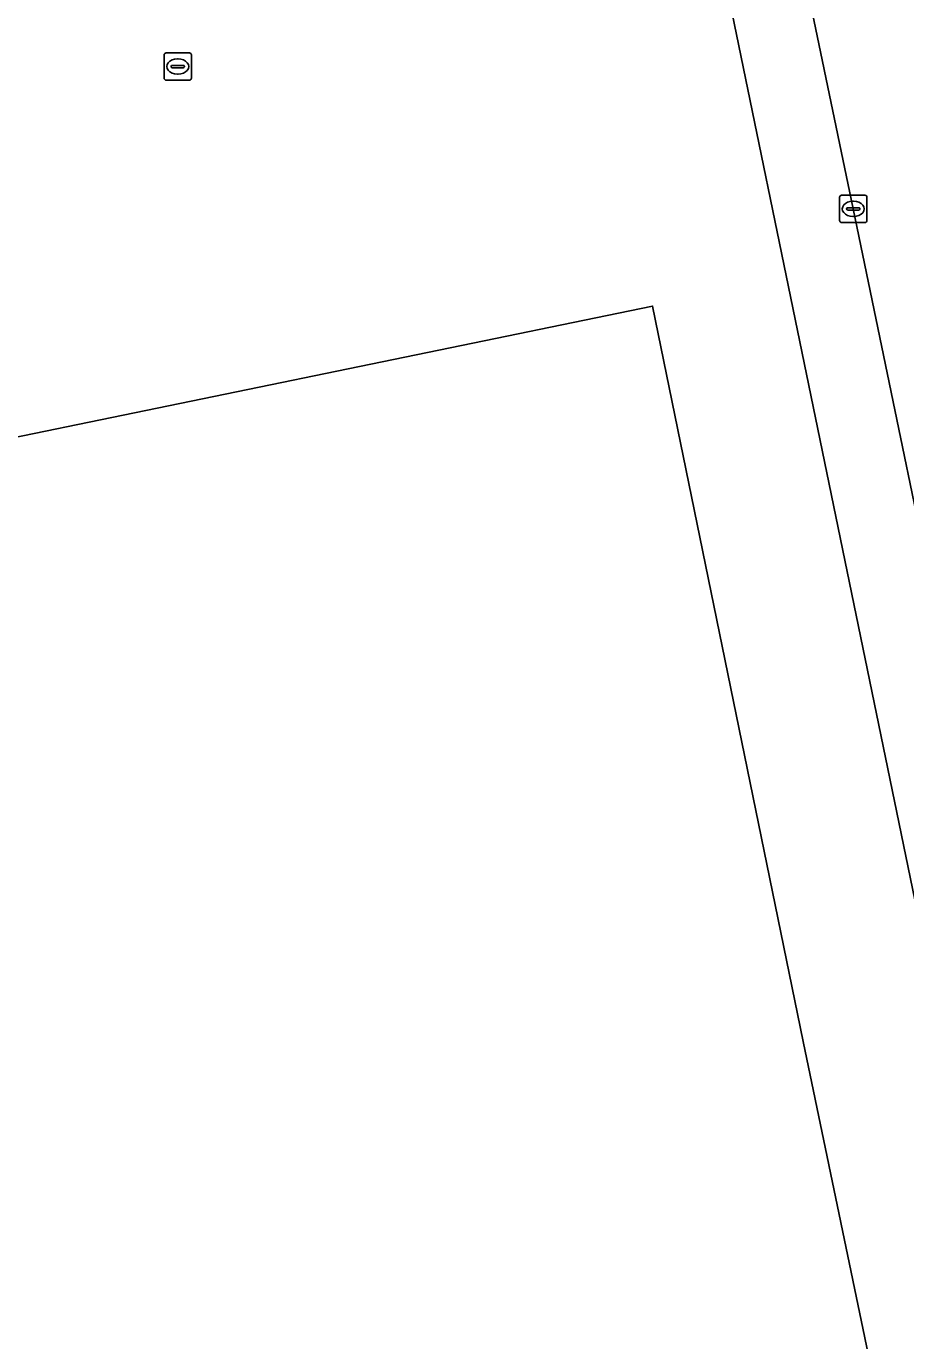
# Model space of a CAD drawing. Extents: x 162989 to 165008, y 383432 to 384338.
# Drawn here: x 164326.35 to 164358.53, y 384139.82 to 384187.96 of the extents above; entities that cross this region are included whole.
import ezdxf

# ---------------------------------------------------------------- set-up
doc = ezdxf.new("R2010")
doc.units = 0
for name, color, linetype in [('IMGEO_Erf', 7, 'Continuous'), ('IMGEO_Kolk', 7, 'Continuous'), ('IMGEO_Pand', 7, 'Continuous'), ('IMGEO_Rijbaan_lokaal_open', 7, 'Continuous'), ('IMGEO_Voetpad_open', 7, 'Continuous')]:
    doc.layers.add(name, color=color, linetype=linetype)

msp = doc.modelspace()

# ---------------------------------------------------------------- linework, layer by layer
at = {"layer": 'IMGEO_Erf'}
msp.add_lwpolyline([(164352.012, 384189.272), (164351.666, 384190.951), (164349.03, 384203.686), (164345.88, 384203.022), (164345.767, 384203.225), (164323.902, 384198.058), (164310.007, 384212.304), (164284.923, 384207.017), (164288.795, 384187.032), (164289.861, 384181.531), (164290.088, 384180.487), (164290.168, 384180.119), (164297.901, 384181.683), (164298.416, 384179.266), (164312.176, 384182.207), (164314.663, 384170.574), (164349.272, 384177.712), (164354.784, 384150.783), (164357.983, 384135.415), (164362.896, 384136.438), (164362.509, 384138.318)], close=True, dxfattribs=at)
at = {"layer": 'IMGEO_Kolk'}
for p, q in [((164331.393, 384186.057), (164331.393, 384186.909)), ((164331.468, 384186.983), (164332.32, 384186.983)), ((164331.881, 384186.763), (164331.906, 384186.763)), ((164332.394, 384186.909), (164332.394, 384186.057)), ((164331.652, 384186.477), (164331.652, 384186.489)), ((164332.09, 384186.44), (164331.692, 384186.44)), ((164331.695, 384186.526), (164332.093, 384186.526)), ((164331.904, 384186.203), (164331.879, 384186.203)), ((164332.136, 384186.489), (164332.136, 384186.477)), ((164332.32, 384185.983), (164331.468, 384185.983)), ((164356.189, 384181.771), (164357.041, 384181.771)), ((164356.114, 384180.845), (164356.114, 384181.697)), ((164356.373, 384181.265), (164356.373, 384181.277)), ((164356.416, 384181.314), (164356.814, 384181.314)), ((164356.602, 384181.551), (164356.627, 384181.551)), ((164356.857, 384181.277), (164356.857, 384181.265)), ((164357.115, 384181.697), (164357.115, 384180.845)), ((164357.041, 384180.771), (164356.189, 384180.771)), ((164356.811, 384181.228), (164356.413, 384181.228)), ((164356.625, 384180.991), (164356.6, 384180.991))]:
    msp.add_line(p, q, dxfattribs=at)
for points in [[(164331.393, 384186.057), (164331.393, 384186.909)], [(164331.468, 384186.983), (164332.32, 384186.983)], [(164332.394, 384186.909), (164332.394, 384186.057)], [(164332.32, 384185.983), (164331.468, 384185.983)], [(164356.189, 384181.771), (164357.041, 384181.771)], [(164356.114, 384180.845), (164356.114, 384181.697)], [(164357.115, 384181.697), (164357.115, 384180.845)], [(164357.041, 384180.771), (164356.189, 384180.771)]]:
    msp.add_lwpolyline(points, dxfattribs=at)
for centre, radius, start, end in [((164331.47, 384186.907), 0.0765, 91.552, 178.448), ((164331.47, 384186.907), 0.0765, 91.552, 178.448), ((164332.318, 384186.907), 0.0765, 1.552, 88.448), ((164332.318, 384186.907), 0.0765, 1.552, 88.448), ((164331.47, 384186.059), 0.0765, 181.552, 268.448), ((164331.47, 384186.059), 0.0765, 181.552, 268.448), ((164331.692, 384186.486), 0.0403, 85.8775, 175.7526), ((164331.689, 384186.476), 0.0366, 178.938, 274.7102), ((164332.093, 384186.483), 0.043, 264.8664, 352.4533), ((164332.097, 384186.488), 0.0386, 1.7309, 96.639), ((164332.318, 384186.059), 0.0765, 271.552, 358.448), ((164332.318, 384186.059), 0.0765, 271.552, 358.448), ((164356.191, 384181.695), 0.0765, 91.552, 178.448), ((164356.191, 384181.695), 0.0765, 91.552, 178.448), ((164357.039, 384181.695), 0.0765, 1.552, 88.448), ((164357.039, 384181.695), 0.0765, 1.552, 88.448), ((164356.413, 384181.274), 0.0403, 85.8775, 175.7526), ((164356.41, 384181.264), 0.0366, 178.938, 274.7102), ((164356.814, 384181.271), 0.043, 264.8664, 352.4533), ((164356.818, 384181.276), 0.0386, 1.7309, 96.639), ((164356.191, 384180.847), 0.0765, 181.552, 268.448), ((164356.191, 384180.847), 0.0765, 181.552, 268.448), ((164357.039, 384180.847), 0.0765, 271.552, 358.448), ((164357.039, 384180.847), 0.0765, 271.552, 358.448)]:
    msp.add_arc(centre, radius, start, end, dxfattribs=at)
for centre, major_axis, ratio, start_param, end_param in [((164331.88, 384186.483), (-0.387, 0.002), 0.722429, 4.712389, 7.853982), ((164331.905, 384186.483), (-0.39, 0.002), 0.717154, 1.570796, 4.712389), ((164356.601, 384181.271), (-0.387, 0.002), 0.722429, 4.712389, 7.853982), ((164356.626, 384181.271), (-0.39, 0.002), 0.717154, 1.570796, 4.712389)]:
    msp.add_ellipse(centre, major_axis=major_axis, ratio=ratio, start_param=start_param, end_param=end_param, dxfattribs=at)
at = {"layer": 'IMGEO_Pand'}
msp.add_lwpolyline([(164354.784, 384150.783), (164349.272, 384177.712), (164314.663, 384170.574), (164302.234, 384168.01), (164301.893, 384169.665), (164296.446, 384168.542), (164305.282, 384126.16), (164311.315, 384127.446), (164311.652, 384125.77), (164339.521, 384131.57), (164357.983, 384135.415)], close=True, dxfattribs=at)
at = {"layer": 'IMGEO_Rijbaan_lokaal_open'}
msp.add_lwpolyline([(164350.936, 384208.45), (164351.002, 384208.132), (164352.173, 384202.537), (164352.389, 384201.533), (164352.689, 384200.138), (164354.297, 384192.413), (164354.99, 384189.083), (164356.615, 384181.271), (164360.57, 384162.135), (164362.315, 384153.81), (164363.6, 384147.749), (164364.241, 384144.638), (164364.509, 384143.389), (164371.341, 384144.866), (164367.521, 384163.101), (164363.382, 384183.123), (164359.084, 384203.739), (164358.169, 384208.099)], dxfattribs=at)
at = {"layer": 'IMGEO_Voetpad_open'}
for points in [[(164356.615, 384181.271), (164354.99, 384189.083), (164352.012, 384189.272), (164362.509, 384138.318), (164362.896, 384136.438), (164365.29, 384136.905)], [(164365.249, 384139.533), (164364.509, 384143.389), (164364.241, 384144.638), (164363.6, 384147.749), (164362.42, 384147.516), (164361.147, 384153.562), (164362.315, 384153.81), (164360.57, 384162.135), (164356.615, 384181.271)]]:
    msp.add_lwpolyline(points, dxfattribs=at)

doc.saveas('drawing.dxf')
